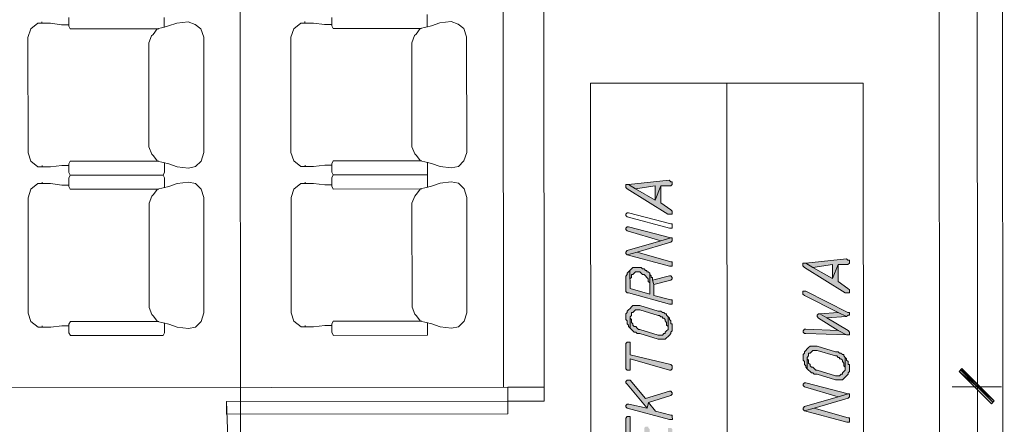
# Model space of a CAD drawing. Header units: inches. Extents: x -5850 to 5646, y 8947 to 13007.
# Tile 419 of 548: x -1789 to -1494, y 10985 to 11106. Entities that reach past the tile are written whole.
import ezdxf

# ---------------------------------------------------------------- set-up
doc = ezdxf.new("R2010")
doc.units = ezdxf.units.IN
doc.header["$MEASUREMENT"] = 0
for name, color, linetype in [('at_Entity', 7, 'Continuous'), ('at_Rect', 7, 'Continuous'), ('at_Solid', 7, 'Continuous')]:
    doc.layers.add(name, color=color, linetype=linetype)

msp = doc.modelspace()

# ---------------------------------------------------------------- hatches: boundary and pattern name
at = {"layer": 'at_Solid', "lineweight": 20}
for points in [[(-1607.24, 11056.25), (-1607.24, 11055.82), (-1606.81, 11055.4), (-1594.56, 11047.81), (-1593.29, 11047.81), (-1593.29, 11048.66), (-1593.71, 11049.08), (-1596.67, 11051.19), (-1596.68, 11056.26), (-1598.36, 11052.03), (-1604.28, 11055.41), (-1606.39, 11056.67), (-1607.24, 11056.67)], [(-1606.39, 11056.67), (-1604.28, 11055.41), (-1598.37, 11056.25), (-1598.36, 11052.03), (-1596.68, 11056.26), (-1593.72, 11056.26), (-1593.3, 11056.68), (-1593.3, 11057.53), (-1593.72, 11057.53), (-1594.15, 11057.95)], [(-1607.23, 11043.15), (-1606.8, 11042.73), (-1596.66, 11039.78), (-1593.71, 11040.63), (-1606.38, 11044), (-1606.8, 11044), (-1607.23, 11043.58)], [(-1607.22, 11035.97), (-1606.8, 11035.55), (-1603.84, 11036.4), (-1593.71, 11039.36), (-1593.28, 11039.79), (-1593.28, 11040.21), (-1593.28, 11040.63), (-1593.71, 11040.63), (-1596.66, 11039.78), (-1606.8, 11036.82), (-1607.22, 11036.39)], [(-1606.8, 11035.55), (-1594.12, 11032.18), (-1593.28, 11032.19), (-1593.28, 11033.03), (-1593.28, 11033.45), (-1593.7, 11033.45), (-1603.84, 11036.4)], [(-1554, 11032.64), (-1554, 11032.22), (-1553.57, 11031.8), (-1541.31, 11024.2), (-1540.05, 11024.2), (-1540.05, 11025.05), (-1540.47, 11025.47), (-1543.43, 11027.58), (-1543.43, 11032.65), (-1545.12, 11028.43), (-1551.04, 11031.8), (-1553.15, 11033.06), (-1554, 11033.06)], [(-1553.15, 11033.06), (-1551.04, 11031.8), (-1545.12, 11032.65), (-1545.12, 11028.43), (-1543.43, 11032.65), (-1540.48, 11032.65), (-1540.06, 11033.07), (-1540.06, 11033.92), (-1540.48, 11033.92), (-1540.9, 11034.34)], [(-1607.21, 11028.37), (-1607.21, 11024.99), (-1607.21, 11024.57), (-1606.79, 11024.14), (-1606.36, 11024.14), (-1594.11, 11020.78), (-1593.27, 11020.78), (-1593.27, 11021.62), (-1593.27, 11022.05), (-1593.69, 11022.05), (-1598.76, 11023.31), (-1598.76, 11026.69), (-1599.19, 11027.95), (-1599.19, 11028.8), (-1599.61, 11028.79), (-1599.61, 11029.22), (-1600.03, 11029.64), (-1600.03, 11030.07), (-1600.03, 11023.73), (-1605.94, 11025.42), (-1605.95, 11030.9), (-1606.37, 11030.48), (-1606.79, 11030.06), (-1606.79, 11029.64), (-1607.21, 11029.21), (-1607.21, 11028.79)], [(-1605.95, 11030.9), (-1605.95, 11028.37), (-1605.52, 11028.79), (-1605.52, 11029.64), (-1605.1, 11029.64), (-1604.68, 11030.06), (-1604.26, 11030.49), (-1602.99, 11030.49), (-1602.57, 11030.06), (-1602.15, 11029.64), (-1601.72, 11029.64), (-1601.3, 11029.22), (-1600.88, 11028.79), (-1600.45, 11028.38), (-1600.45, 11027.53), (-1600.03, 11027.11), (-1600.03, 11023.73), (-1600.03, 11030.07), (-1600.46, 11030.49), (-1600.88, 11030.49), (-1600.88, 11030.91), (-1601.3, 11030.91), (-1601.72, 11031.33), (-1602.15, 11031.33), (-1602.57, 11031.75), (-1605.1, 11031.75), (-1605.53, 11031.33)], [(-1599.19, 11027.95), (-1598.76, 11026.69), (-1593.7, 11027.96), (-1593.27, 11028.38), (-1593.27, 11028.8), (-1593.7, 11029.22), (-1594.12, 11029.22)], [(-1553.99, 11024.19), (-1553.99, 11023.77), (-1553.56, 11023.35), (-1543.42, 11018.29), (-1540.89, 11017.03), (-1540.46, 11017.44), (-1540.04, 11017.44), (-1540.04, 11018.29), (-1540.47, 11018.29), (-1553.14, 11024.61), (-1553.99, 11024.61)], [(-1607.2, 11016.97), (-1607.2, 11016.12), (-1606.78, 11015.7), (-1606.78, 11014.85), (-1606.35, 11014.43), (-1606.35, 11014.01), (-1605.93, 11013.59), (-1605.94, 11016.97), (-1605.51, 11017.39), (-1605.51, 11018.23), (-1605.09, 11018.23), (-1604.67, 11018.66), (-1604.25, 11019.08), (-1602.98, 11019.08), (-1597.49, 11017.39), (-1597.07, 11017.39), (-1596.64, 11016.98), (-1596.22, 11016.98), (-1596.22, 11016.55), (-1595.8, 11016.55), (-1595.37, 11016.13), (-1595.37, 11015.71), (-1594.95, 11015.29), (-1594.95, 11014.44), (-1594.53, 11014.02), (-1594.52, 11013.6), (-1594.53, 11016.98), (-1594.95, 11017.4), (-1594.95, 11017.82), (-1595.38, 11017.82), (-1595.8, 11018.24), (-1596.22, 11018.24), (-1596.64, 11018.67), (-1597.49, 11018.66), (-1602.98, 11020.35), (-1605.09, 11020.35), (-1605.52, 11019.92), (-1605.94, 11019.5), (-1606.36, 11019.07), (-1606.78, 11018.66), (-1606.78, 11018.23), (-1607.2, 11017.81), (-1607.2, 11017.38)], [(-1549.75, 11017.02), (-1549.33, 11016.59), (-1543.42, 11012.8), (-1540.88, 11011.53), (-1540.04, 11011.53), (-1540.04, 11012.38), (-1540.46, 11012.8), (-1546.8, 11016.6), (-1548.91, 11017.86), (-1549.33, 11017.86), (-1549.76, 11017.44)], [(-1548.91, 11017.86), (-1546.8, 11016.6), (-1540.89, 11017.03), (-1543.42, 11018.29)], [(-1605.93, 11013.59), (-1605.51, 11013.16), (-1605.09, 11012.74), (-1604.66, 11012.32), (-1604.24, 11012.32), (-1603.82, 11011.9), (-1602.97, 11011.9), (-1597.48, 11010.22), (-1595.37, 11010.22), (-1594.95, 11010.64), (-1594.52, 11011.06), (-1594.1, 11011.48), (-1593.68, 11011.91), (-1593.68, 11012.33), (-1593.26, 11012.75), (-1593.26, 11013.6), (-1593.26, 11014.87), (-1593.68, 11014.86), (-1593.68, 11015.71), (-1594.11, 11016.13), (-1594.11, 11016.55), (-1594.53, 11016.98), (-1594.52, 11013.6), (-1594.52, 11013.17), (-1594.95, 11012.75), (-1595.37, 11012.33), (-1595.37, 11011.91), (-1595.79, 11011.91), (-1596.22, 11011.48), (-1597.48, 11011.48), (-1602.97, 11013.17), (-1603.4, 11013.17), (-1603.82, 11013.59), (-1604.24, 11014.01), (-1604.66, 11014.01), (-1605.09, 11014.43), (-1605.09, 11014.85), (-1605.51, 11015.28), (-1605.51, 11016.12), (-1605.94, 11016.54), (-1605.94, 11016.97)], [(-1553.98, 11012.36), (-1553.55, 11011.94), (-1553.13, 11011.95), (-1540.88, 11011.53), (-1543.42, 11012.8), (-1553.13, 11013.21), (-1553.55, 11013.21), (-1553.98, 11012.79)], [(-1607.2, 11008.52), (-1607.19, 11001.34), (-1606.76, 11000.91), (-1605.92, 11000.91), (-1605.92, 11001.34), (-1605.93, 11004.29), (-1594.1, 11000.92), (-1593.67, 11000.92), (-1593.25, 11001.35), (-1593.25, 11001.77), (-1593.25, 11002.2), (-1593.67, 11002.61), (-1605.93, 11005.56), (-1605.93, 11009.36), (-1606.77, 11009.36), (-1607.2, 11008.94)], [(-1553.97, 11004.76), (-1553.97, 11003.92), (-1553.55, 11003.5), (-1553.55, 11002.65), (-1553.12, 11002.23), (-1553.12, 11001.81), (-1552.7, 11001.38), (-1552.7, 11004.76), (-1552.28, 11005.19), (-1552.28, 11006.03), (-1551.86, 11006.03), (-1551.44, 11006.45), (-1551.02, 11006.88), (-1549.75, 11006.88), (-1544.25, 11005.19), (-1543.83, 11005.2), (-1543.41, 11004.77), (-1542.99, 11004.77), (-1542.98, 11004.35), (-1542.57, 11004.35), (-1542.14, 11003.93), (-1542.14, 11003.51), (-1541.72, 11003.08), (-1541.72, 11002.24), (-1541.29, 11001.82), (-1541.29, 11001.39), (-1541.3, 11004.77), (-1541.72, 11005.2), (-1541.72, 11005.62), (-1542.14, 11005.61), (-1542.57, 11006.04), (-1542.99, 11006.04), (-1543.41, 11006.46), (-1544.25, 11006.46), (-1549.75, 11008.15), (-1551.86, 11008.14), (-1552.28, 11007.72), (-1552.7, 11007.3), (-1553.13, 11006.88), (-1553.55, 11006.45), (-1553.55, 11006.03), (-1553.97, 11005.6), (-1553.97, 11005.19)], [(-1552.7, 11001.38), (-1552.28, 11000.96), (-1551.85, 11000.54), (-1551.43, 11000.12), (-1551.01, 11000.12), (-1550.59, 10999.7), (-1549.74, 10999.7), (-1544.25, 10998.01), (-1542.14, 10998.01), (-1541.71, 10998.44), (-1541.29, 10998.86), (-1540.87, 10999.28), (-1540.45, 10999.71), (-1540.45, 11000.13), (-1540.03, 11000.55), (-1540.03, 11001.4), (-1540.03, 11002.66), (-1540.45, 11002.66), (-1540.45, 11003.51), (-1540.88, 11003.93), (-1540.88, 11004.35), (-1541.3, 11004.77), (-1541.29, 11001.39), (-1541.29, 11000.97), (-1541.72, 11000.55), (-1542.14, 11000.13), (-1542.14, 10999.7), (-1542.56, 10999.7), (-1542.98, 10999.28), (-1544.25, 10999.28), (-1549.74, 11000.96), (-1550.16, 11000.96), (-1550.59, 11001.39), (-1551.01, 11001.81), (-1551.43, 11001.81), (-1551.86, 11002.23), (-1551.86, 11002.65), (-1552.28, 11003.07), (-1552.28, 11003.92), (-1552.7, 11004.34), (-1552.7, 11004.76)], [(-1496.51, 10991.72), (-1507.08, 11000.58), (-1506.23, 11001.43)], [(-1506.23, 11001), (-1507.08, 11000.58), (-1496.51, 10991.72)], [(-1497.36, 10990.87), (-1496.51, 10991.72), (-1507.08, 11000.58)], [(-1507.08, 11000.58), (-1496.51, 10991.72), (-1497.36, 10990.87)], [(-1607.19, 10997.11), (-1606.76, 10996.69), (-1600.84, 10989.51), (-1600.42, 10991.2), (-1593.66, 10993.32), (-1593.24, 10993.75), (-1593.24, 10994.17), (-1593.67, 10994.59), (-1594.09, 10994.59), (-1601.26, 10992.47), (-1605.92, 10997.96), (-1606.76, 10997.96), (-1607.19, 10997.53)], [(-1553.96, 10996.31), (-1553.54, 10995.89), (-1543.4, 10992.94), (-1540.44, 10993.79), (-1553.12, 10997.16), (-1553.54, 10997.16), (-1553.96, 10996.74)], [(-1553.96, 10989.13), (-1553.53, 10988.71), (-1550.58, 10989.56), (-1540.44, 10992.52), (-1540.02, 10992.95), (-1540.02, 10993.37), (-1540.02, 10993.79), (-1540.44, 10993.79), (-1543.4, 10992.94), (-1553.53, 10989.98), (-1553.96, 10989.56)], [(-1607.18, 10989.93), (-1606.75, 10989.51), (-1594.08, 10986.14), (-1593.23, 10986.14), (-1593.24, 10986.99), (-1593.24, 10987.41), (-1593.66, 10987.41), (-1598.31, 10988.67), (-1600.42, 10991.2), (-1600.84, 10989.51), (-1606.33, 10990.77), (-1606.76, 10990.77), (-1607.18, 10990.35)], [(-1553.53, 10988.71), (-1540.86, 10985.34), (-1540.01, 10985.34), (-1540.01, 10986.19), (-1540.01, 10986.61), (-1540.44, 10986.61), (-1550.58, 10989.56)], [(-1607.18, 10986.13), (-1607.17, 10980.64), (-1607.17, 10980.21), (-1606.75, 10979.79), (-1606.32, 10979.79), (-1594.07, 10976.43), (-1593.23, 10976.43), (-1593.23, 10983.19), (-1593.66, 10983.61), (-1594.5, 10983.61), (-1594.49, 10978.12), (-1599.99, 10979.38), (-1599.99, 10983.18), (-1600.41, 10983.6), (-1600.42, 10984.02), (-1601.26, 10984.02), (-1601.68, 10983.6), (-1601.68, 10979.8), (-1605.91, 10981.06), (-1605.91, 10986.98), (-1606.75, 10986.98), (-1607.18, 10986.55)]]:
    msp.add_hatch(color=7, dxfattribs=at).paths.add_polyline_path(points)

# ---------------------------------------------------------------- linework, layer by layer
at = {"layer": 'at_Entity', "color": 7, "lineweight": 20}
for p, q in [((-1723.33, 11449.4), (-1722.44, 10455.49)), ((-1643.93, 10995.81), (-1644.34, 11449.47)), ((-1631.68, 10995.82), (-1632, 11354.86)), ((-1493.51, 10468.79), (-1494.3, 11354.99)), ((-1501.9, 11349.06), (-1501.59, 11001.85)), ((-1774.55, 11106.79), (-1774.55, 11104.25)), ((-1745.83, 11106.81), (-1745.83, 11104.27)), ((-1695.56, 11106.86), (-1695.56, 11104.32)), ((-1666.84, 11107.72), (-1666.84, 11104.35)), ((-1786.79, 11100.86), (-1785.95, 11103.4)), ((-1785.95, 11103.4), (-1783.84, 11105.09)), ((-1783.42, 11105.09), (-1783.84, 11105.09)), ((-1783.42, 11105.09), (-1781.73, 11105.09)), ((-1782.58, 11105.09), (-1782.58, 11105.51)), ((-1781.73, 11105.09), (-1780.04, 11105.09)), ((-1780.04, 11105.09), (-1776.67, 11104.67)), ((-1776.67, 11104.67), (-1774.55, 11104.67)), ((-1774.55, 11104.25), (-1774.13, 11103.41)), ((-1774.13, 11103.41), (-1747.52, 11103.43)), ((-1749.2, 11101.74), (-1747.94, 11103.43)), ((-1746.25, 11103.86), (-1747.94, 11103.43)), ((-1746.25, 11103.86), (-1744.56, 11104.28)), ((-1745.83, 11104.27), (-1745.83, 11103.86)), ((-1742.02, 11105.13), (-1744.56, 11104.28)), ((-1738.65, 11105.55), (-1742.02, 11105.13)), ((-1736.54, 11104.71), (-1738.65, 11105.55)), ((-1734.85, 11103.44), (-1736.54, 11104.71)), ((-1734, 11100.91), (-1734.85, 11103.44)), ((-1707.81, 11100.94), (-1706.96, 11103.47)), ((-1706.96, 11103.47), (-1704.85, 11105.16)), ((-1704.43, 11105.16), (-1704.85, 11105.16)), ((-1704.43, 11105.16), (-1702.74, 11105.16)), ((-1703.59, 11105.16), (-1703.59, 11105.58)), ((-1702.74, 11105.16), (-1701.05, 11105.16)), ((-1701.05, 11105.16), (-1697.68, 11104.74)), ((-1697.68, 11104.74), (-1695.56, 11104.74)), ((-1695.56, 11104.32), (-1695.14, 11103.48)), ((-1695.14, 11103.48), (-1668.53, 11103.5)), ((-1670.21, 11101.81), (-1668.95, 11103.5)), ((-1667.26, 11103.93), (-1668.95, 11103.5)), ((-1667.26, 11103.93), (-1665.57, 11104.35)), ((-1666.84, 11104.35), (-1666.84, 11103.93)), ((-1663.04, 11105.2), (-1665.57, 11104.35)), ((-1659.66, 11105.62), (-1663.04, 11105.2)), ((-1657.55, 11104.78), (-1659.66, 11105.62)), ((-1655.86, 11103.51), (-1657.55, 11104.78)), ((-1655.01, 11100.98), (-1655.86, 11103.51)), ((-1786.76, 11066.22), (-1786.79, 11100.86)), ((-1750.47, 11099.2), (-1749.63, 11101.32)), ((-1749.2, 11101.74), (-1749.63, 11101.32)), ((-1733.97, 11066.27), (-1734, 11100.91)), ((-1707.78, 11066.29), (-1707.81, 11100.94)), ((-1671.48, 11099.27), (-1670.64, 11101.39)), ((-1670.21, 11101.81), (-1670.64, 11101.39)), ((-1654.98, 11066.34), (-1655.01, 11100.98)), ((-1750.44, 11067.95), (-1750.47, 11099.2)), ((-1671.45, 11068.02), (-1671.48, 11099.27)), ((-1576.63, 10840.85), (-1576.85, 11087.11)), ((-1749.6, 11065.83), (-1750.44, 11067.95)), ((-1670.61, 11065.9), (-1671.45, 11068.02)), ((-1785.92, 11063.69), (-1786.76, 11066.22)), ((-1749.17, 11065.42), (-1749.6, 11065.83)), ((-1747.9, 11063.72), (-1749.17, 11065.42)), ((-1734.81, 11063.73), (-1733.97, 11066.27)), ((-1706.93, 11063.76), (-1707.78, 11066.29)), ((-1670.18, 11065.49), (-1670.61, 11065.9)), ((-1668.91, 11063.79), (-1670.18, 11065.49)), ((-1655.82, 11063.8), (-1654.98, 11066.34)), ((-1783.8, 11062.01), (-1785.92, 11063.69)), ((-1783.38, 11062.01), (-1783.8, 11062.01)), ((-1783.38, 11062.01), (-1781.69, 11062.01)), ((-1782.54, 11062.01), (-1782.54, 11062.42)), ((-1781.69, 11062.01), (-1780.01, 11062.01)), ((-1780.01, 11062.01), (-1776.63, 11062.43)), ((-1776.63, 11062.43), (-1774.51, 11062.43)), ((-1774.09, 11063.7), (-1774.51, 11062.86)), ((-1774.51, 11062.86), (-1774.51, 11060.32)), ((-1774.09, 11063.7), (-1747.48, 11063.72)), ((-1746.21, 11063.3), (-1747.9, 11063.72)), ((-1744.52, 11062.88), (-1746.21, 11063.3)), ((-1745.79, 11063.31), (-1745.79, 11062.88)), ((-1745.79, 11062.88), (-1745.79, 11060.35)), ((-1741.99, 11062.04), (-1744.52, 11062.88)), ((-1738.61, 11061.62), (-1741.99, 11062.04)), ((-1738.61, 11061.62), (-1736.5, 11062.05)), ((-1736.5, 11062.05), (-1734.81, 11063.73)), ((-1704.81, 11062.08), (-1706.93, 11063.76)), ((-1704.4, 11062.08), (-1704.81, 11062.08)), ((-1704.4, 11062.08), (-1702.71, 11062.08)), ((-1703.55, 11062.08), (-1703.55, 11062.5)), ((-1702.71, 11062.08), (-1701.02, 11062.08)), ((-1701.02, 11062.08), (-1697.64, 11062.5)), ((-1697.64, 11062.5), (-1695.52, 11062.5)), ((-1695.1, 11063.77), (-1695.52, 11062.93)), ((-1695.52, 11062.93), (-1695.52, 11060.39)), ((-1695.1, 11063.77), (-1668.49, 11063.79)), ((-1667.22, 11063.38), (-1668.91, 11063.79)), ((-1665.53, 11062.95), (-1667.22, 11063.38)), ((-1666.8, 11063.38), (-1666.8, 11062.95)), ((-1666.8, 11062.95), (-1666.8, 11060.42)), ((-1663, 11062.11), (-1665.53, 11062.95)), ((-1659.62, 11061.69), (-1663, 11062.11)), ((-1659.62, 11061.69), (-1657.51, 11062.12)), ((-1657.51, 11062.12), (-1655.82, 11063.8)), ((-1774.51, 11060.32), (-1774.09, 11059.48)), ((-1774.09, 11059.48), (-1774.51, 11058.63)), ((-1774.51, 11058.63), (-1774.51, 11056.1)), ((-1774.09, 11059.48), (-1746.21, 11059.5)), ((-1774.09, 11059.48), (-1746.21, 11059.5)), ((-1745.79, 11060.35), (-1746.21, 11059.5)), ((-1746.21, 11059.5), (-1745.79, 11058.66)), ((-1745.79, 11058.66), (-1745.78, 11056.12)), ((-1695.52, 11060.39), (-1695.1, 11059.55)), ((-1695.1, 11059.55), (-1695.52, 11058.7)), ((-1695.52, 11058.7), (-1695.52, 11056.17)), ((-1695.1, 11059.55), (-1666.8, 11059.57)), ((-1695.1, 11059.55), (-1666.8, 11059.57)), ((-1666.8, 11060.42), (-1666.8, 11059.57)), ((-1666.8, 11059.57), (-1666.79, 11056.19)), ((-1785.91, 11055.24), (-1783.8, 11056.94)), ((-1783.38, 11056.94), (-1783.8, 11056.94)), ((-1783.38, 11056.94), (-1781.69, 11056.94)), ((-1782.53, 11056.94), (-1782.53, 11057.36)), ((-1781.69, 11056.94), (-1780, 11056.94)), ((-1780, 11056.94), (-1776.62, 11056.52)), ((-1776.62, 11056.52), (-1774.51, 11056.52)), ((-1774.51, 11056.1), (-1774.08, 11055.26)), ((-1746.21, 11055.7), (-1747.9, 11055.28)), ((-1746.21, 11055.7), (-1744.52, 11056.12)), ((-1745.78, 11056.12), (-1745.78, 11055.7)), ((-1741.98, 11056.97), (-1744.52, 11056.12)), ((-1738.6, 11057.4), (-1741.98, 11056.97)), ((-1736.49, 11056.98), (-1738.6, 11057.4)), ((-1734.8, 11055.29), (-1736.49, 11056.98)), ((-1706.92, 11055.32), (-1704.81, 11057.01)), ((-1704.39, 11057.01), (-1704.81, 11057.01)), ((-1704.39, 11057.01), (-1702.7, 11057.01)), ((-1703.54, 11057.01), (-1703.54, 11057.43)), ((-1702.7, 11057.01), (-1701.01, 11057.01)), ((-1701.01, 11057.01), (-1697.63, 11056.59)), ((-1697.63, 11056.59), (-1695.52, 11056.59)), ((-1695.52, 11056.17), (-1695.09, 11055.33)), ((-1667.22, 11055.77), (-1668.91, 11055.35)), ((-1667.22, 11055.77), (-1665.53, 11056.19)), ((-1666.79, 11056.19), (-1666.79, 11055.77)), ((-1663, 11057.04), (-1665.53, 11056.19)), ((-1659.62, 11057.47), (-1663, 11057.04)), ((-1657.5, 11057.05), (-1659.62, 11057.47)), ((-1655.81, 11055.36), (-1657.5, 11057.05)), ((-1606.39, 11056.67), (-1607.24, 11056.67)), ((-1607.24, 11056.67), (-1607.24, 11056.25)), ((-1607.24, 11056.25), (-1607.24, 11055.82)), ((-1607.24, 11055.82), (-1606.81, 11055.4)), ((-1594.15, 11057.95), (-1606.39, 11056.67)), ((-1606.39, 11056.67), (-1604.28, 11055.41)), ((-1604.28, 11055.41), (-1606.39, 11056.67)), ((-1604.28, 11055.41), (-1598.37, 11056.25)), ((-1598.37, 11056.25), (-1598.36, 11052.03)), ((-1598.36, 11052.03), (-1596.68, 11056.26)), ((-1596.68, 11056.26), (-1598.36, 11052.03)), ((-1596.68, 11056.26), (-1593.72, 11056.26)), ((-1596.67, 11051.19), (-1596.68, 11056.26)), ((-1593.72, 11057.53), (-1594.15, 11057.95)), ((-1593.3, 11057.53), (-1593.72, 11057.53)), ((-1593.72, 11056.26), (-1593.3, 11056.68)), ((-1593.3, 11056.68), (-1593.3, 11057.53)), ((-1786.75, 11052.71), (-1785.91, 11055.24)), ((-1786.72, 11018.07), (-1786.75, 11052.71)), ((-1774.08, 11055.26), (-1747.47, 11055.28)), ((-1750.42, 11051.05), (-1749.58, 11053.16)), ((-1749.16, 11053.59), (-1749.58, 11053.16)), ((-1749.16, 11053.59), (-1747.9, 11055.28)), ((-1733.95, 11052.75), (-1734.8, 11055.29)), ((-1733.92, 11018.12), (-1733.95, 11052.75)), ((-1707.77, 11052.78), (-1706.92, 11055.32)), ((-1707.74, 11018.14), (-1707.77, 11052.78)), ((-1695.09, 11055.33), (-1668.48, 11055.35)), ((-1671.43, 11051.12), (-1670.59, 11053.23)), ((-1670.17, 11053.66), (-1670.59, 11053.23)), ((-1670.17, 11053.66), (-1668.91, 11055.35)), ((-1654.96, 11052.82), (-1655.81, 11055.36)), ((-1654.93, 11018.19), (-1654.96, 11052.82)), ((-1606.81, 11055.4), (-1594.56, 11047.81)), ((-1598.36, 11052.03), (-1604.28, 11055.41)), ((-1750.4, 11019.79), (-1750.42, 11051.05)), ((-1671.41, 11019.86), (-1671.43, 11051.12)), ((-1593.71, 11049.08), (-1596.67, 11051.19)), ((-1607.23, 11047.8), (-1606.81, 11048.22)), ((-1607.23, 11047.38), (-1607.23, 11047.8)), ((-1606.81, 11046.96), (-1607.23, 11047.38)), ((-1606.81, 11048.22), (-1606.38, 11048.22)), ((-1594.13, 11043.59), (-1606.81, 11046.96)), ((-1606.81, 11046.96), (-1606.81, 11046.96)), ((-1606.38, 11048.22), (-1593.71, 11044.85)), ((-1606.38, 11048.22), (-1606.38, 11048.22)), ((-1594.56, 11047.81), (-1593.29, 11047.81)), ((-1593.29, 11048.66), (-1593.71, 11049.08)), ((-1593.29, 11047.81), (-1593.29, 11048.66)), ((-1593.29, 11048.66), (-1593.29, 11048.66)), ((-1606.8, 11044), (-1607.23, 11043.58)), ((-1606.38, 11044), (-1606.8, 11044)), ((-1593.71, 11040.63), (-1606.38, 11044)), ((-1593.71, 11044.85), (-1593.29, 11044.86)), ((-1593.29, 11044.86), (-1593.29, 11044.43)), ((-1593.29, 11044.43), (-1593.29, 11043.59)), ((-1607.23, 11043.58), (-1607.23, 11043.15)), ((-1607.23, 11043.15), (-1607.23, 11043.15)), ((-1607.23, 11043.15), (-1606.8, 11042.73)), ((-1606.8, 11042.73), (-1606.8, 11042.73)), ((-1606.8, 11042.73), (-1596.66, 11039.78)), ((-1593.29, 11043.59), (-1594.13, 11043.59)), ((-1596.66, 11039.78), (-1606.8, 11036.82)), ((-1603.84, 11036.4), (-1593.71, 11039.36)), ((-1596.66, 11039.78), (-1593.71, 11040.63)), ((-1593.71, 11040.63), (-1596.66, 11039.78)), ((-1593.28, 11040.63), (-1593.71, 11040.63)), ((-1593.71, 11039.36), (-1593.28, 11039.79)), ((-1593.71, 11039.36), (-1593.71, 11039.36)), ((-1593.28, 11040.21), (-1593.28, 11040.63)), ((-1593.28, 11039.79), (-1593.28, 11040.21)), ((-1606.8, 11036.82), (-1607.22, 11036.39)), ((-1607.22, 11036.39), (-1607.22, 11035.97)), ((-1607.22, 11035.97), (-1607.22, 11035.97)), ((-1607.22, 11035.97), (-1606.8, 11035.55)), ((-1606.8, 11036.82), (-1606.8, 11036.82)), ((-1603.84, 11036.4), (-1606.8, 11035.55)), ((-1606.8, 11035.55), (-1603.84, 11036.4)), ((-1606.8, 11035.55), (-1594.12, 11032.18)), ((-1606.8, 11035.55), (-1606.8, 11035.55)), ((-1593.7, 11033.45), (-1603.84, 11036.4)), ((-1594.12, 11032.18), (-1593.28, 11032.19)), ((-1593.28, 11033.45), (-1593.7, 11033.45)), ((-1593.28, 11033.03), (-1593.28, 11033.45)), ((-1593.28, 11032.19), (-1593.28, 11033.03)), ((-1553.15, 11033.06), (-1554, 11033.06)), ((-1554, 11033.06), (-1554, 11032.64)), ((-1554, 11032.64), (-1554, 11032.22)), ((-1554, 11032.22), (-1553.57, 11031.8)), ((-1540.9, 11034.34), (-1553.15, 11033.06)), ((-1553.15, 11033.06), (-1551.04, 11031.8)), ((-1551.04, 11031.8), (-1553.15, 11033.06)), ((-1551.04, 11031.8), (-1545.12, 11032.65)), ((-1545.12, 11032.65), (-1545.12, 11028.43)), ((-1545.12, 11028.43), (-1543.43, 11032.65)), ((-1543.43, 11032.65), (-1545.12, 11028.43)), ((-1543.43, 11032.65), (-1540.48, 11032.65)), ((-1543.43, 11027.58), (-1543.43, 11032.65)), ((-1540.48, 11033.92), (-1540.9, 11034.34)), ((-1540.06, 11033.92), (-1540.48, 11033.92)), ((-1540.48, 11032.65), (-1540.06, 11033.07)), ((-1540.06, 11033.07), (-1540.06, 11033.92)), ((-1606.79, 11029.64), (-1607.21, 11029.21)), ((-1607.21, 11029.21), (-1607.21, 11028.79)), ((-1606.37, 11030.48), (-1606.79, 11030.06)), ((-1606.79, 11030.06), (-1606.79, 11029.64)), ((-1605.95, 11030.9), (-1606.37, 11030.48)), ((-1606.37, 11030.48), (-1606.37, 11030.48)), ((-1605.53, 11031.33), (-1605.95, 11030.9)), ((-1605.95, 11030.9), (-1605.95, 11028.37)), ((-1605.94, 11025.42), (-1605.95, 11030.9)), ((-1605.1, 11031.75), (-1605.53, 11031.33)), ((-1605.53, 11031.33), (-1605.53, 11031.33)), ((-1605.52, 11028.79), (-1605.52, 11029.64)), ((-1605.52, 11029.64), (-1605.1, 11029.64)), ((-1602.57, 11031.75), (-1605.1, 11031.75)), ((-1605.1, 11029.64), (-1604.68, 11030.06)), ((-1604.68, 11030.06), (-1604.26, 11030.49)), ((-1604.68, 11030.06), (-1604.68, 11030.06)), ((-1604.26, 11030.49), (-1602.99, 11030.49)), ((-1602.99, 11030.49), (-1602.57, 11030.06)), ((-1602.15, 11031.33), (-1602.57, 11031.75)), ((-1602.57, 11030.06), (-1602.57, 11030.06)), ((-1602.57, 11030.06), (-1602.15, 11029.64)), ((-1601.72, 11031.33), (-1602.15, 11031.33)), ((-1602.15, 11029.64), (-1601.72, 11029.64)), ((-1601.3, 11030.91), (-1601.72, 11031.33)), ((-1601.72, 11029.64), (-1601.3, 11029.22)), ((-1600.88, 11030.91), (-1601.3, 11030.91)), ((-1601.3, 11029.22), (-1600.88, 11028.79)), ((-1600.88, 11030.49), (-1600.88, 11030.91)), ((-1600.46, 11030.49), (-1600.88, 11030.49)), ((-1600.03, 11030.07), (-1600.46, 11030.49)), ((-1600.03, 11023.73), (-1600.03, 11030.07)), ((-1600.03, 11029.64), (-1600.03, 11030.07)), ((-1600.03, 11030.07), (-1600.03, 11023.73)), ((-1599.61, 11029.22), (-1600.03, 11029.64)), ((-1599.61, 11028.79), (-1599.61, 11029.22)), ((-1594.12, 11029.22), (-1599.19, 11027.95)), ((-1593.7, 11029.22), (-1594.12, 11029.22)), ((-1593.27, 11028.8), (-1593.7, 11029.22)), ((-1553.57, 11031.8), (-1541.31, 11024.2)), ((-1545.12, 11028.43), (-1551.04, 11031.8)), ((-1607.21, 11028.79), (-1607.21, 11028.37)), ((-1607.21, 11028.37), (-1607.21, 11024.99)), ((-1605.95, 11028.37), (-1605.52, 11028.79)), ((-1605.95, 11028.37), (-1605.95, 11028.37)), ((-1600.88, 11028.79), (-1600.88, 11028.79)), ((-1600.88, 11028.79), (-1600.45, 11028.38)), ((-1600.45, 11028.38), (-1600.45, 11027.53)), ((-1600.45, 11027.53), (-1600.03, 11027.11)), ((-1600.03, 11027.11), (-1600.03, 11023.73)), ((-1599.19, 11028.8), (-1599.61, 11028.79)), ((-1599.19, 11027.95), (-1599.19, 11028.8)), ((-1599.19, 11027.95), (-1598.76, 11026.69)), ((-1598.76, 11026.69), (-1599.19, 11027.95)), ((-1598.76, 11026.69), (-1593.7, 11027.96)), ((-1598.76, 11023.31), (-1598.76, 11026.69)), ((-1593.7, 11027.96), (-1593.27, 11028.38)), ((-1593.7, 11027.96), (-1593.7, 11027.96)), ((-1593.27, 11028.38), (-1593.27, 11028.8)), ((-1593.27, 11028.8), (-1593.27, 11028.8)), ((-1540.47, 11025.47), (-1543.43, 11027.58)), ((-1607.21, 11024.99), (-1607.21, 11024.57)), ((-1607.21, 11024.57), (-1606.79, 11024.14)), ((-1606.79, 11024.14), (-1606.36, 11024.14)), ((-1606.36, 11024.14), (-1594.11, 11020.78)), ((-1600.03, 11023.73), (-1605.94, 11025.42)), ((-1593.69, 11022.05), (-1598.76, 11023.31)), ((-1553.14, 11024.61), (-1553.99, 11024.61)), ((-1553.99, 11024.61), (-1553.99, 11024.19)), ((-1553.99, 11024.19), (-1553.99, 11023.77)), ((-1553.99, 11023.77), (-1553.56, 11023.35)), ((-1553.56, 11023.35), (-1543.42, 11018.29)), ((-1540.47, 11018.29), (-1553.14, 11024.61)), ((-1541.31, 11024.2), (-1540.05, 11024.2)), ((-1540.05, 11025.05), (-1540.47, 11025.47)), ((-1540.05, 11024.2), (-1540.05, 11025.05)), ((-1540.05, 11025.05), (-1540.05, 11025.05)), ((-1605.09, 11020.35), (-1605.52, 11019.92)), ((-1602.98, 11020.35), (-1605.09, 11020.35)), ((-1597.49, 11018.66), (-1602.98, 11020.35)), ((-1594.11, 11020.78), (-1593.27, 11020.78)), ((-1593.27, 11022.05), (-1593.69, 11022.05)), ((-1593.27, 11021.62), (-1593.27, 11022.05)), ((-1593.27, 11020.78), (-1593.27, 11021.62)), ((-1785.88, 11015.54), (-1786.72, 11018.07)), ((-1749.55, 11017.68), (-1750.4, 11019.79)), ((-1749.13, 11017.26), (-1749.55, 11017.68)), ((-1747.86, 11015.57), (-1749.13, 11017.26)), ((-1734.77, 11015.58), (-1733.92, 11018.12)), ((-1706.89, 11015.61), (-1707.74, 11018.14)), ((-1670.56, 11017.75), (-1671.41, 11019.86)), ((-1670.14, 11017.33), (-1670.56, 11017.75)), ((-1668.87, 11015.64), (-1670.14, 11017.33)), ((-1655.78, 11015.65), (-1654.93, 11018.19)), ((-1606.78, 11018.23), (-1607.2, 11017.81)), ((-1607.2, 11017.81), (-1607.2, 11017.38)), ((-1607.2, 11017.38), (-1607.2, 11016.97)), ((-1606.36, 11019.07), (-1606.78, 11018.66)), ((-1606.78, 11018.66), (-1606.78, 11018.23)), ((-1605.94, 11019.5), (-1606.36, 11019.07)), ((-1606.36, 11019.07), (-1606.36, 11019.07)), ((-1605.52, 11019.92), (-1605.94, 11019.5)), ((-1605.94, 11016.97), (-1605.51, 11017.39)), ((-1605.52, 11019.92), (-1605.52, 11019.92)), ((-1605.51, 11017.39), (-1605.51, 11018.23)), ((-1605.51, 11018.23), (-1605.09, 11018.23)), ((-1605.09, 11018.23), (-1604.67, 11018.66)), ((-1604.67, 11018.66), (-1604.25, 11019.08)), ((-1604.67, 11018.66), (-1604.67, 11018.66)), ((-1604.25, 11019.08), (-1602.98, 11019.08)), ((-1602.98, 11019.08), (-1597.49, 11017.39)), ((-1596.64, 11018.67), (-1597.49, 11018.66)), ((-1597.49, 11017.39), (-1597.07, 11017.39)), ((-1597.07, 11017.39), (-1596.64, 11016.98)), ((-1596.22, 11018.24), (-1596.64, 11018.67)), ((-1595.8, 11018.24), (-1596.22, 11018.24)), ((-1595.38, 11017.82), (-1595.8, 11018.24)), ((-1594.95, 11017.82), (-1595.38, 11017.82)), ((-1594.95, 11017.4), (-1594.95, 11017.82)), ((-1594.53, 11016.98), (-1594.95, 11017.4)), ((-1549.33, 11017.86), (-1549.76, 11017.44)), ((-1549.76, 11017.44), (-1549.75, 11017.02)), ((-1548.91, 11017.86), (-1549.33, 11017.86)), ((-1543.42, 11018.29), (-1548.91, 11017.86)), ((-1548.91, 11017.86), (-1546.8, 11016.6)), ((-1546.8, 11016.6), (-1548.91, 11017.86)), ((-1546.8, 11016.6), (-1540.89, 11017.03)), ((-1540.89, 11017.03), (-1543.42, 11018.29)), ((-1543.42, 11018.29), (-1540.89, 11017.03)), ((-1540.89, 11017.03), (-1540.46, 11017.44)), ((-1540.04, 11018.29), (-1540.47, 11018.29)), ((-1540.46, 11017.44), (-1540.04, 11017.44)), ((-1540.04, 11017.44), (-1540.04, 11018.29)), ((-1783.76, 11013.85), (-1785.88, 11015.54)), ((-1782.5, 11013.85), (-1782.5, 11014.27)), ((-1779.96, 11013.85), (-1776.58, 11014.28)), ((-1776.58, 11014.28), (-1774.47, 11014.28)), ((-1774.05, 11015.55), (-1774.47, 11014.7)), ((-1774.47, 11014.7), (-1774.47, 11012.17)), ((-1774.05, 11015.55), (-1747.44, 11015.57)), ((-1746.17, 11015.15), (-1747.86, 11015.57)), ((-1744.48, 11014.73), (-1746.17, 11015.15)), ((-1745.75, 11015.15), (-1745.75, 11014.73)), ((-1745.75, 11014.73), (-1745.75, 11012.19)), ((-1741.94, 11013.88), (-1744.48, 11014.73)), ((-1736.46, 11013.89), (-1734.77, 11015.58)), ((-1704.77, 11013.92), (-1706.89, 11015.61)), ((-1703.51, 11013.92), (-1703.51, 11014.34)), ((-1700.97, 11013.92), (-1697.59, 11014.35)), ((-1697.59, 11014.35), (-1695.48, 11014.35)), ((-1695.06, 11015.62), (-1695.48, 11014.77)), ((-1695.48, 11014.77), (-1695.48, 11012.24)), ((-1695.06, 11015.62), (-1668.45, 11015.64)), ((-1667.18, 11015.22), (-1668.87, 11015.64)), ((-1665.49, 11014.8), (-1667.18, 11015.22)), ((-1666.76, 11015.22), (-1666.76, 11014.8)), ((-1666.76, 11014.8), (-1666.76, 11012.26)), ((-1662.96, 11013.96), (-1665.49, 11014.8)), ((-1657.47, 11013.96), (-1655.78, 11015.65)), ((-1607.2, 11016.97), (-1607.2, 11016.12)), ((-1607.2, 11016.12), (-1606.78, 11015.7)), ((-1606.78, 11015.7), (-1606.78, 11014.85)), ((-1606.78, 11014.85), (-1606.35, 11014.43)), ((-1606.35, 11014.43), (-1606.35, 11014.01)), ((-1605.94, 11016.54), (-1605.94, 11016.97)), ((-1605.94, 11016.97), (-1605.93, 11013.59)), ((-1605.93, 11013.59), (-1605.94, 11016.97)), ((-1605.94, 11016.97), (-1605.94, 11016.97)), ((-1605.51, 11016.12), (-1605.94, 11016.54)), ((-1605.51, 11015.28), (-1605.51, 11016.12)), ((-1605.09, 11014.85), (-1605.51, 11015.28)), ((-1605.09, 11014.43), (-1605.09, 11014.85)), ((-1604.66, 11014.01), (-1605.09, 11014.43)), ((-1596.64, 11016.98), (-1596.22, 11016.98)), ((-1596.22, 11016.98), (-1596.22, 11016.55)), ((-1596.22, 11016.55), (-1595.8, 11016.55)), ((-1595.8, 11016.55), (-1595.37, 11016.13)), ((-1595.37, 11016.13), (-1595.37, 11015.71)), ((-1595.37, 11015.71), (-1594.95, 11015.29)), ((-1594.95, 11015.29), (-1594.95, 11014.44)), ((-1594.95, 11014.44), (-1594.53, 11014.02)), ((-1594.11, 11016.55), (-1594.53, 11016.98)), ((-1594.53, 11016.98), (-1594.52, 11013.6)), ((-1594.52, 11013.6), (-1594.53, 11016.98)), ((-1594.11, 11016.13), (-1594.11, 11016.55)), ((-1593.68, 11015.71), (-1594.11, 11016.13)), ((-1593.68, 11014.86), (-1593.68, 11015.71)), ((-1593.26, 11014.87), (-1593.68, 11014.86)), ((-1593.26, 11013.6), (-1593.26, 11014.87)), ((-1549.75, 11017.02), (-1549.75, 11017.02)), ((-1549.75, 11017.02), (-1549.33, 11016.59)), ((-1549.33, 11016.59), (-1543.42, 11012.8)), ((-1540.46, 11012.8), (-1546.8, 11016.6)), ((-1783.34, 11013.85), (-1783.76, 11013.85)), ((-1783.34, 11013.85), (-1781.65, 11013.85)), ((-1781.65, 11013.85), (-1779.96, 11013.85)), ((-1774.47, 11012.17), (-1774.04, 11011.32)), ((-1774.04, 11011.32), (-1746.17, 11011.35)), ((-1745.75, 11012.19), (-1746.17, 11011.35)), ((-1738.56, 11013.47), (-1741.94, 11013.88)), ((-1738.56, 11013.47), (-1736.46, 11013.89)), ((-1704.35, 11013.92), (-1704.77, 11013.92)), ((-1704.35, 11013.92), (-1702.66, 11013.92)), ((-1702.66, 11013.92), (-1700.97, 11013.92)), ((-1695.48, 11012.24), (-1695.05, 11011.39)), ((-1695.05, 11011.39), (-1666.75, 11011.42)), ((-1666.76, 11012.26), (-1666.75, 11011.42)), ((-1659.58, 11013.54), (-1662.96, 11013.96)), ((-1659.58, 11013.54), (-1657.47, 11013.96)), ((-1606.35, 11014.01), (-1605.93, 11013.59)), ((-1605.93, 11013.59), (-1605.51, 11013.16)), ((-1605.51, 11013.16), (-1605.09, 11012.74)), ((-1605.09, 11012.74), (-1605.09, 11012.74)), ((-1605.09, 11012.74), (-1604.66, 11012.32)), ((-1604.24, 11014.01), (-1604.66, 11014.01)), ((-1604.66, 11012.32), (-1604.24, 11012.32)), ((-1603.82, 11013.59), (-1604.24, 11014.01)), ((-1604.24, 11012.32), (-1603.82, 11011.9)), ((-1603.4, 11013.17), (-1603.82, 11013.59)), ((-1603.82, 11013.59), (-1603.82, 11013.59)), ((-1603.82, 11011.9), (-1602.97, 11011.9)), ((-1602.97, 11013.17), (-1603.4, 11013.17)), ((-1597.48, 11011.48), (-1602.97, 11013.17)), ((-1602.97, 11011.9), (-1597.48, 11010.22)), ((-1596.22, 11011.48), (-1597.48, 11011.48)), ((-1595.79, 11011.91), (-1596.22, 11011.48)), ((-1595.37, 11011.91), (-1595.79, 11011.91)), ((-1594.95, 11012.75), (-1595.37, 11012.33)), ((-1595.37, 11012.33), (-1595.37, 11011.91)), ((-1594.52, 11013.17), (-1594.95, 11012.75)), ((-1594.95, 11012.75), (-1594.95, 11012.75)), ((-1594.53, 11014.02), (-1594.52, 11013.6)), ((-1594.52, 11013.6), (-1594.52, 11013.17)), ((-1594.52, 11011.06), (-1594.1, 11011.48)), ((-1594.1, 11011.48), (-1593.68, 11011.91)), ((-1593.68, 11012.33), (-1593.26, 11012.75)), ((-1593.68, 11011.91), (-1593.68, 11012.33)), ((-1593.26, 11012.75), (-1593.26, 11013.6)), ((-1553.55, 11013.21), (-1553.98, 11012.79)), ((-1553.98, 11012.79), (-1553.98, 11012.36)), ((-1553.98, 11012.36), (-1553.98, 11012.36)), ((-1553.98, 11012.36), (-1553.55, 11011.94)), ((-1553.13, 11013.21), (-1553.55, 11013.21)), ((-1553.55, 11011.94), (-1553.13, 11011.95)), ((-1543.42, 11012.8), (-1553.13, 11013.21)), ((-1553.13, 11011.95), (-1540.88, 11011.53)), ((-1543.42, 11012.8), (-1540.88, 11011.53)), ((-1540.88, 11011.53), (-1543.42, 11012.8)), ((-1540.88, 11011.53), (-1540.04, 11011.53)), ((-1540.04, 11012.38), (-1540.46, 11012.8)), ((-1540.04, 11011.53), (-1540.04, 11012.38)), ((-1606.77, 11009.36), (-1607.2, 11008.94)), ((-1607.2, 11008.94), (-1607.2, 11008.52)), ((-1607.2, 11008.52), (-1607.19, 11001.34)), ((-1605.93, 11009.36), (-1606.77, 11009.36)), ((-1605.93, 11005.56), (-1605.93, 11009.36)), ((-1597.48, 11010.22), (-1595.37, 11010.22)), ((-1595.37, 11010.22), (-1594.95, 11010.64)), ((-1594.95, 11010.64), (-1594.52, 11011.06)), ((-1594.95, 11010.64), (-1594.95, 11010.64)), ((-1594.52, 11011.06), (-1594.52, 11011.06)), ((-1593.67, 11002.61), (-1605.93, 11005.56)), ((-1553.55, 11006.03), (-1553.97, 11005.6)), ((-1553.97, 11005.6), (-1553.97, 11005.19)), ((-1553.13, 11006.88), (-1553.55, 11006.45)), ((-1553.55, 11006.45), (-1553.55, 11006.03)), ((-1552.7, 11007.3), (-1553.13, 11006.88)), ((-1553.13, 11006.88), (-1553.13, 11006.88)), ((-1552.28, 11007.72), (-1552.7, 11007.3)), ((-1551.86, 11008.14), (-1552.28, 11007.72)), ((-1552.28, 11007.72), (-1552.28, 11007.72)), ((-1552.28, 11005.19), (-1552.28, 11006.03)), ((-1552.28, 11006.03), (-1551.86, 11006.03)), ((-1549.75, 11008.15), (-1551.86, 11008.14)), ((-1551.86, 11006.03), (-1551.44, 11006.45)), ((-1551.44, 11006.45), (-1551.02, 11006.88)), ((-1551.44, 11006.45), (-1551.44, 11006.45)), ((-1551.02, 11006.88), (-1549.75, 11006.88)), ((-1544.25, 11006.46), (-1549.75, 11008.15)), ((-1549.75, 11006.88), (-1544.25, 11005.19)), ((-1543.41, 11006.46), (-1544.25, 11006.46)), ((-1544.25, 11005.19), (-1543.83, 11005.2)), ((-1543.83, 11005.2), (-1543.41, 11004.77)), ((-1542.99, 11006.04), (-1543.41, 11006.46)), ((-1542.57, 11006.04), (-1542.99, 11006.04)), ((-1542.14, 11005.61), (-1542.57, 11006.04)), ((-1541.72, 11005.62), (-1542.14, 11005.61)), ((-1541.72, 11005.2), (-1541.72, 11005.62)), ((-1541.3, 11004.77), (-1541.72, 11005.2)), ((-1605.92, 11001.34), (-1605.93, 11004.29)), ((-1605.93, 11004.29), (-1594.1, 11000.92)), ((-1593.25, 11002.2), (-1593.67, 11002.61)), ((-1553.97, 11005.19), (-1553.97, 11004.76)), ((-1553.97, 11004.76), (-1553.97, 11003.92)), ((-1553.97, 11003.92), (-1553.55, 11003.5)), ((-1553.55, 11003.5), (-1553.55, 11002.65)), ((-1553.55, 11002.65), (-1553.12, 11002.23)), ((-1552.7, 11004.76), (-1552.28, 11005.19)), ((-1552.7, 11004.34), (-1552.7, 11004.76)), ((-1552.7, 11004.76), (-1552.7, 11001.38)), ((-1552.7, 11001.38), (-1552.7, 11004.76)), ((-1552.7, 11004.76), (-1552.7, 11004.76)), ((-1552.28, 11003.92), (-1552.7, 11004.34)), ((-1552.28, 11003.07), (-1552.28, 11003.92)), ((-1551.86, 11002.65), (-1552.28, 11003.07)), ((-1551.86, 11002.23), (-1551.86, 11002.65)), ((-1543.41, 11004.77), (-1542.99, 11004.77)), ((-1542.99, 11004.77), (-1542.98, 11004.35)), ((-1542.98, 11004.35), (-1542.57, 11004.35)), ((-1542.57, 11004.35), (-1542.14, 11003.93)), ((-1542.14, 11003.93), (-1542.14, 11003.51)), ((-1542.14, 11003.51), (-1541.72, 11003.08)), ((-1541.72, 11003.08), (-1541.72, 11002.24)), ((-1541.72, 11002.24), (-1541.29, 11001.82)), ((-1540.88, 11004.35), (-1541.3, 11004.77)), ((-1541.3, 11004.77), (-1541.29, 11001.39)), ((-1541.29, 11001.39), (-1541.3, 11004.77)), ((-1540.88, 11003.93), (-1540.88, 11004.35)), ((-1540.45, 11003.51), (-1540.88, 11003.93)), ((-1540.45, 11002.66), (-1540.45, 11003.51)), ((-1540.03, 11002.66), (-1540.45, 11002.66)), ((-1540.03, 11001.4), (-1540.03, 11002.66)), ((-1501.59, 11004.39), (-1501.58, 10987.91)), ((-1501.58, 10987.91), (-1501.59, 11004.39)), ((-1607.19, 11001.34), (-1607.19, 11001.34)), ((-1607.19, 11001.34), (-1606.76, 11000.91)), ((-1606.76, 11000.91), (-1605.92, 11000.91)), ((-1605.92, 11000.91), (-1605.92, 11001.34)), ((-1594.1, 11000.92), (-1593.67, 11000.92)), ((-1593.67, 11000.92), (-1593.25, 11001.35)), ((-1593.25, 11001.77), (-1593.25, 11002.2)), ((-1593.25, 11001.35), (-1593.25, 11001.77)), ((-1553.12, 11002.23), (-1553.12, 11001.81)), ((-1553.12, 11001.81), (-1552.7, 11001.38)), ((-1552.7, 11001.38), (-1552.28, 11000.96)), ((-1552.28, 11000.96), (-1551.85, 11000.54)), ((-1551.43, 11001.81), (-1551.86, 11002.23)), ((-1551.85, 11000.54), (-1551.85, 11000.54)), ((-1551.85, 11000.54), (-1551.43, 11000.12)), ((-1551.01, 11001.81), (-1551.43, 11001.81)), ((-1551.43, 11000.12), (-1551.01, 11000.12)), ((-1550.59, 11001.39), (-1551.01, 11001.81)), ((-1551.01, 11000.12), (-1550.59, 10999.7)), ((-1550.16, 11000.96), (-1550.59, 11001.39)), ((-1550.59, 11001.39), (-1550.59, 11001.39)), ((-1550.59, 10999.7), (-1549.74, 10999.7)), ((-1549.74, 11000.96), (-1550.16, 11000.96)), ((-1544.25, 10999.28), (-1549.74, 11000.96)), ((-1549.74, 10999.7), (-1544.25, 10998.01)), ((-1542.56, 10999.7), (-1542.98, 10999.28)), ((-1542.14, 10999.7), (-1542.56, 10999.7)), ((-1541.72, 11000.55), (-1542.14, 11000.13)), ((-1542.14, 11000.13), (-1542.14, 10999.7)), ((-1541.29, 11000.97), (-1541.72, 11000.55)), ((-1541.72, 11000.55), (-1541.72, 11000.55)), ((-1541.29, 11001.82), (-1541.29, 11001.39)), ((-1541.29, 11001.39), (-1541.29, 11000.97)), ((-1541.29, 10998.86), (-1540.87, 10999.28)), ((-1540.87, 10999.28), (-1540.45, 10999.71)), ((-1540.45, 11000.13), (-1540.03, 11000.55)), ((-1540.45, 10999.71), (-1540.45, 11000.13)), ((-1540.03, 11000.55), (-1540.03, 11001.4)), ((-1507.08, 11000.58), (-1506.23, 11001.43)), ((-1506.23, 11001), (-1507.08, 11000.58)), ((-1496.51, 10991.72), (-1507.08, 11000.58)), ((-1507.08, 11000.58), (-1497.36, 10990.87)), ((-1496.51, 10991.72), (-1507.08, 11000.58)), ((-1507.08, 11000.58), (-1496.51, 10991.72)), ((-1507.08, 11000.58), (-1496.51, 10991.72)), ((-1497.36, 10990.87), (-1507.08, 11000.58)), ((-1506.66, 11001), (-1496.93, 10991.3)), ((-1496.93, 10991.3), (-1506.66, 11001)), ((-1506.23, 11001.43), (-1496.51, 10991.72)), ((-1496.51, 10991.72), (-1506.23, 11001)), ((-1606.76, 10997.96), (-1607.19, 10997.53)), ((-1607.19, 10997.53), (-1607.19, 10997.11)), ((-1607.19, 10997.11), (-1607.19, 10997.11)), ((-1607.19, 10997.11), (-1606.76, 10996.69)), ((-1605.92, 10997.96), (-1606.76, 10997.96)), ((-1606.76, 10996.69), (-1600.84, 10989.51)), ((-1601.26, 10992.47), (-1605.92, 10997.96)), ((-1553.54, 10997.16), (-1553.96, 10996.74)), ((-1553.96, 10996.74), (-1553.96, 10996.31)), ((-1553.12, 10997.16), (-1553.54, 10997.16)), ((-1540.44, 10993.79), (-1553.12, 10997.16)), ((-1542.98, 10999.28), (-1544.25, 10999.28)), ((-1544.25, 10998.01), (-1542.14, 10998.01)), ((-1542.14, 10998.01), (-1541.71, 10998.44)), ((-1541.71, 10998.44), (-1541.29, 10998.86)), ((-1541.71, 10998.44), (-1541.71, 10998.44)), ((-1541.29, 10998.86), (-1541.29, 10998.86)), ((-2038.88, 10995.46), (-1631.68, 10995.82)), ((-1631.68, 10995.82), (-1642.67, 10995.81)), ((-1642.67, 10995.81), (-1642.66, 10991.59)), ((-1631.68, 10991.6), (-1631.68, 10995.82)), ((-1594.09, 10994.59), (-1601.26, 10992.47)), ((-1593.67, 10994.59), (-1594.09, 10994.59)), ((-1593.24, 10994.17), (-1593.67, 10994.59)), ((-1593.66, 10993.32), (-1593.24, 10993.75)), ((-1593.24, 10993.75), (-1593.24, 10994.17)), ((-1593.24, 10994.17), (-1593.24, 10994.17)), ((-1553.96, 10996.31), (-1553.96, 10996.31)), ((-1553.96, 10996.31), (-1553.54, 10995.89)), ((-1553.54, 10995.89), (-1553.54, 10995.89)), ((-1553.54, 10995.89), (-1543.4, 10992.94)), ((-1543.4, 10992.94), (-1540.44, 10993.79)), ((-1540.44, 10993.79), (-1543.4, 10992.94)), ((-1540.02, 10993.79), (-1540.44, 10993.79)), ((-1540.02, 10993.37), (-1540.02, 10993.79)), ((-1540.02, 10992.95), (-1540.02, 10993.37)), ((-1494.4, 10995.94), (-1509.18, 10995.93)), ((-1509.18, 10995.93), (-1494.4, 10995.94)), ((-1726.71, 10980.53), (-1727.14, 10991.51)), ((-1642.66, 10991.59), (-1631.68, 10991.6)), ((-1606.76, 10990.77), (-1607.18, 10990.35)), ((-1606.33, 10990.77), (-1606.76, 10990.77)), ((-1600.84, 10989.51), (-1606.33, 10990.77)), ((-1600.84, 10989.51), (-1600.42, 10991.2)), ((-1600.42, 10991.2), (-1600.84, 10989.51)), ((-1600.42, 10991.2), (-1593.66, 10993.32)), ((-1598.31, 10988.67), (-1600.42, 10991.2)), ((-1593.66, 10993.32), (-1593.66, 10993.32)), ((-1543.4, 10992.94), (-1553.53, 10989.98)), ((-1550.58, 10989.56), (-1540.44, 10992.52)), ((-1540.44, 10992.52), (-1540.02, 10992.95)), ((-1540.44, 10992.52), (-1540.44, 10992.52)), ((-1501.58, 10990.44), (-1501.51, 10911.88)), ((-1497.36, 10990.87), (-1496.51, 10991.72)), ((-1496.51, 10991.72), (-1497.36, 10990.87)), ((-1607.18, 10990.35), (-1607.18, 10989.93)), ((-1607.18, 10989.93), (-1607.18, 10989.93)), ((-1607.18, 10989.93), (-1606.75, 10989.51)), ((-1606.75, 10989.51), (-1606.75, 10989.51)), ((-1606.75, 10989.51), (-1594.08, 10986.14)), ((-1593.66, 10987.41), (-1598.31, 10988.67)), ((-1553.53, 10989.98), (-1553.96, 10989.56)), ((-1553.96, 10989.56), (-1553.96, 10989.13)), ((-1553.96, 10989.13), (-1553.96, 10989.13)), ((-1553.96, 10989.13), (-1553.53, 10988.71)), ((-1553.53, 10989.98), (-1553.53, 10989.98)), ((-1550.58, 10989.56), (-1553.53, 10988.71)), ((-1553.53, 10988.71), (-1550.58, 10989.56)), ((-1553.53, 10988.71), (-1540.86, 10985.34)), ((-1553.53, 10988.71), (-1553.53, 10988.71)), ((-1540.44, 10986.61), (-1550.58, 10989.56)), ((-1606.75, 10986.98), (-1607.18, 10986.55)), ((-1607.18, 10986.55), (-1607.18, 10986.13)), ((-1607.18, 10986.13), (-1607.17, 10980.64)), ((-1605.91, 10986.98), (-1606.75, 10986.98)), ((-1605.91, 10981.06), (-1605.91, 10986.98)), ((-1594.08, 10986.14), (-1593.23, 10986.14)), ((-1593.24, 10987.41), (-1593.66, 10987.41)), ((-1593.24, 10986.99), (-1593.24, 10987.41)), ((-1593.23, 10986.14), (-1593.24, 10986.99)), ((-1540.86, 10985.34), (-1540.01, 10985.34)), ((-1540.01, 10986.61), (-1540.44, 10986.61)), ((-1540.01, 10986.19), (-1540.01, 10986.61)), ((-1540.01, 10985.34), (-1540.01, 10986.19))]:
    msp.add_line(p, q, dxfattribs=at)
at = {"layer": 'at_Entity', "color": 1, "lineweight": 20}
msp.add_line((-1513.19, 11225.29), (-1512.65, 10620.42), dxfattribs=at)
at = {"layer": 'at_Rect', "color": 7, "lineweight": 20}
for p, q in [((-1617.83, 11087.07), (-1535.88, 11087.14)), ((-1617.83, 11087.07), (-1617.61, 10840.81)), ((-1535.66, 10840.89), (-1535.88, 11087.14)), ((-1727.14, 10991.51), (-1642.66, 10991.59)), ((-1727.14, 10991.51), (-1727.14, 10987.71)), ((-1642.66, 10987.79), (-1642.66, 10991.59)), ((-1642.66, 10987.79), (-1727.14, 10987.71))]:
    msp.add_line(p, q, dxfattribs=at)

doc.saveas('drawing.dxf')
